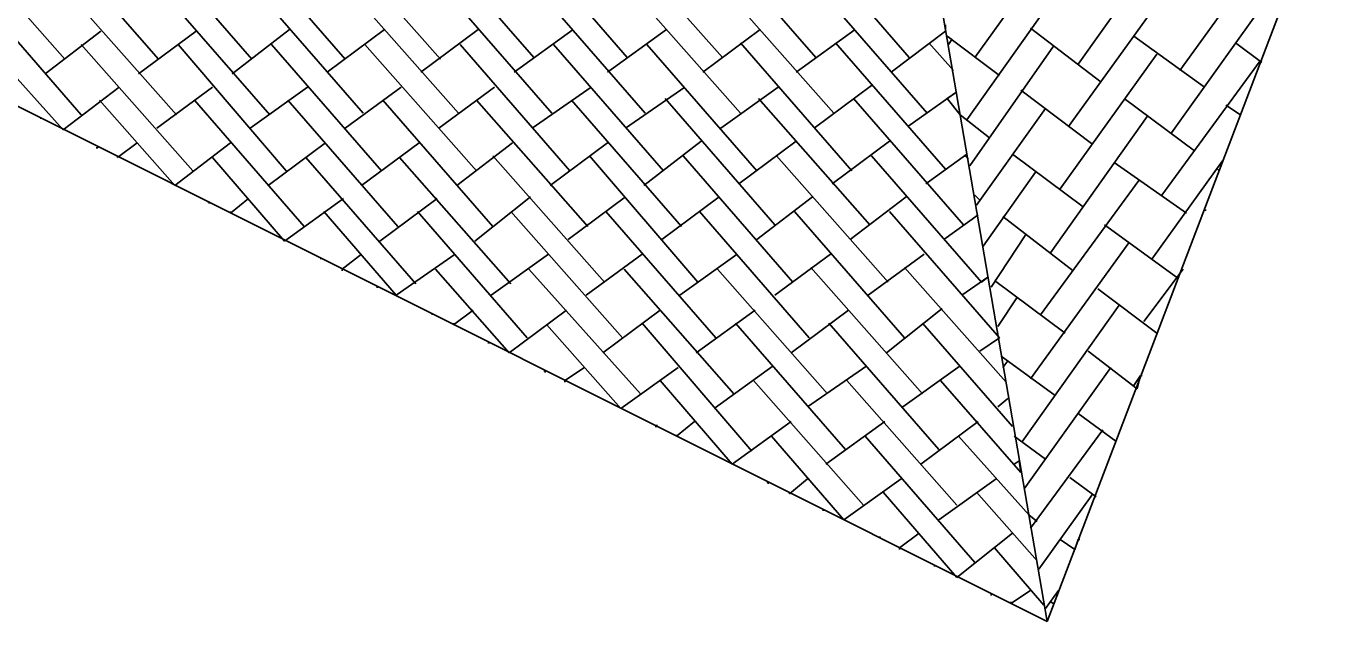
# Model space of a CAD drawing. Extents: x 636183 to 639890, y 299162 to 300538.
# Drawn here: x 636317.8 to 636345.92, y 299168.96 to 299181.66 of the extents above; entities that cross this region are included whole.
import ezdxf

# ---------------------------------------------------------------- set-up
doc = ezdxf.new("R2010")
doc.units = 0
doc.layers.add('Default', color=7, linetype='Continuous')

msp = doc.modelspace()

# ---------------------------------------------------------------- linework, layer by layer
at = {"layer": 'Default'}
for p, q in [((636339.571, 299168.96), (636334.499, 299198.516)), ((636349.959, 299196.172), (636339.571, 299168.96)), ((636309.036, 299184.245), (636339.571, 299168.96)), ((636339.571, 299168.96), (636309.036, 299184.245)), ((636338.032, 299180.992), (636340.13, 299183.93)), ((636318.619, 299180.957), (636316.241, 299183.651)), ((636320.613, 299180.957), (636318.27, 299183.651)), ((636322.607, 299180.957), (636320.263, 299183.651)), ((636324.6, 299180.957), (636322.257, 299183.651)), ((636326.629, 299180.957), (636324.251, 299183.651)), ((636328.623, 299180.992), (636326.279, 299183.686)), ((636328.273, 299183.686), (636330.617, 299180.992)), ((636332.645, 299180.992), (636330.267, 299183.686)), ((636334.639, 299180.992), (636332.295, 299183.686)), ((636336.633, 299180.992), (636334.289, 299183.686)), ((636340.235, 299180.852), (636342.299, 299183.756)), ((636342.404, 299180.713), (636344.502, 299183.616)), ((636316.626, 299182.461), (636318.969, 299179.768)), ((636318.619, 299182.461), (636320.998, 299179.768)), ((636320.648, 299182.461), (636322.992, 299179.768)), ((636322.642, 299182.496), (636324.985, 299179.803)), ((636324.635, 299182.496), (636327.014, 299179.803)), ((636326.664, 299182.496), (636329.008, 299179.803)), ((636328.658, 299182.496), (636331.001, 299179.803)), ((636330.651, 299182.496), (636333.03, 299179.803)), ((636332.645, 299182.496), (636335.024, 299179.803)), ((636334.674, 299182.496), (636337.017, 299179.803)), ((636339.92, 299182.566), (636337.857, 299179.663)), ((636342.124, 299182.426), (636340.025, 299179.523)), ((636344.293, 299182.287), (636342.229, 299179.383)), ((636322.187, 299180.643), (636323.411, 299181.587)), ((636325.44, 299181.587), (636324.216, 299180.678)), ((636326.209, 299180.678), (636327.434, 299181.587)), ((636329.462, 299181.587), (636328.203, 299180.678)), ((636330.197, 299180.678), (636331.456, 299181.587)), ((636333.45, 299181.587), (636332.225, 299180.678)), ((636335.478, 299181.587), (636334.219, 299180.678)), ((636337.402, 299181.552), (636337.402, 299181.692)), ((636339.221, 299181.622), (636340.725, 299180.468)), ((636318.2, 299180.643), (636319.389, 299181.552)), ((636321.418, 299181.552), (636320.193, 299180.643)), ((636335.408, 299178.579), (636333.03, 299181.307)), ((636337.402, 299178.614), (636335.059, 299181.307)), ((636336.248, 299180.678), (636337.402, 299181.552)), ((636337.577, 299180.713), (636337.052, 299181.307)), ((636337.437, 299181.447), (636337.542, 299181.377)), ((636338.556, 299180.608), (636337.437, 299181.447)), ((636337.542, 299181.377), (636337.472, 299181.272)), ((636342.929, 299180.363), (636341.424, 299181.447)), ((636344.153, 299180.887), (636343.593, 299181.307)), ((636318.584, 299179.453), (636316.975, 299181.237)), ((636321.348, 299178.579), (636318.969, 299181.272)), ((636323.341, 299178.579), (636321.033, 299181.272)), ((636325.37, 299178.579), (636323.026, 299181.272)), ((636327.399, 299178.579), (636325.02, 299181.272)), ((636329.392, 299178.579), (636327.049, 299181.272)), ((636331.386, 299178.579), (636329.043, 299181.272)), ((636331.036, 299181.272), (636333.38, 299178.579)), ((636337.927, 299178.684), (636339.711, 299181.237)), ((636339.85, 299178.194), (636341.914, 299181.062)), ((636344.118, 299180.922), (636342.019, 299178.054)), ((636319.774, 299180.363), (636318.584, 299179.453)), ((636320.578, 299179.488), (636321.767, 299180.363)), ((636323.796, 299180.363), (636322.572, 299179.488)), ((636324.6, 299179.488), (636325.79, 299180.363)), ((636327.783, 299180.363), (636326.594, 299179.488)), ((636328.588, 299179.488), (636329.847, 299180.363)), ((636331.841, 299180.363), (636330.581, 299179.488)), ((636332.61, 299179.488), (636333.834, 299180.363)), ((636334.604, 299179.488), (636335.828, 299180.398)), ((636336.598, 299179.523), (636337.647, 299180.258)), ((636337.647, 299180.258), (636337.437, 299180.118)), ((636340.55, 299179.139), (636339.011, 299180.293)), ((636319.354, 299180.083), (636320.963, 299178.264)), ((636321.382, 299180.083), (636323.726, 299177.39)), ((636323.376, 299180.083), (636325.72, 299177.39)), ((636325.405, 299180.083), (636327.748, 299177.39)), ((636329.777, 299177.39), (636327.399, 299180.083)), ((636329.427, 299180.083), (636331.771, 299177.39)), ((636331.421, 299180.118), (636333.764, 299177.425)), ((636333.415, 299180.118), (636335.793, 299177.425)), ((636335.443, 299180.118), (636337.787, 299177.425)), ((636337.437, 299180.118), (636337.717, 299179.768)), ((636339.536, 299179.908), (636338.067, 299177.844)), ((636341.215, 299180.118), (636342.719, 299178.999)), ((636343.383, 299179.978), (636343.698, 299179.768)), ((636318.13, 299179.698), (636318.095, 299179.698)), ((636318.13, 299179.698), (636318.13, 299179.698)), ((636338.346, 299179.278), (636337.717, 299179.768)), ((636341.704, 299179.733), (636339.641, 299176.83)), ((636319.284, 299179.069), (636319.319, 299179.069)), ((636319.319, 299179.069), (636319.284, 299179.069)), ((636319.319, 299179.069), (636319.319, 299179.104)), ((636319.739, 299178.859), (636320.158, 299179.174)), ((636322.152, 299179.174), (636320.963, 299178.264)), ((636322.957, 299178.264), (636324.181, 299179.174)), ((636326.174, 299179.174), (636324.95, 299178.264)), ((636326.979, 299178.264), (636328.168, 299179.174)), ((636330.197, 299179.174), (636328.973, 299178.264)), ((636330.966, 299178.264), (636332.19, 299179.208)), ((636332.995, 299178.299), (636334.219, 299179.208)), ((636336.213, 299179.208), (636334.989, 299178.299)), ((636319.739, 299178.859), (636319.739, 299178.894)), ((636323.306, 299177.075), (636321.767, 299178.859)), ((636326.104, 299176.165), (636323.761, 299178.859)), ((636328.133, 299176.165), (636325.755, 299178.859)), ((636327.748, 299178.894), (636330.127, 299176.201)), ((636332.121, 299176.201), (636329.812, 299178.894)), ((636334.149, 299176.201), (636331.806, 299178.894)), ((636333.799, 299178.894), (636336.178, 299176.201)), ((636338.172, 299176.201), (636335.828, 299178.894)), ((636336.982, 299178.299), (636337.857, 299178.929)), ((636337.857, 299178.929), (636337.822, 299178.894)), ((636337.822, 299178.894), (636337.892, 299178.824)), ((636338.836, 299178.929), (636340.34, 299177.809)), ((636342.544, 299177.67), (636341.005, 299178.754)), ((636341.809, 299176.69), (636343.313, 299178.789)), ((636338.207, 299176.97), (636339.326, 299178.544)), ((636343.208, 299178.614), (636343.243, 299178.579)), ((636341.529, 299178.369), (636339.431, 299175.501)), ((636321.697, 299177.914), (636321.662, 299177.914)), ((636321.697, 299177.879), (636321.697, 299177.914)), ((636322.152, 299177.67), (636322.537, 299177.984)), ((636324.565, 299177.984), (636323.306, 299177.075)), ((636325.335, 299177.075), (636326.559, 299177.984)), ((636328.553, 299178.019), (636327.364, 299177.075)), ((636329.357, 299177.11), (636330.581, 299178.019)), ((636332.575, 299178.019), (636331.351, 299177.11)), ((636333.38, 299177.11), (636334.569, 299178.019)), ((636335.373, 299177.11), (636336.563, 299178.019)), ((636338.137, 299177.949), (636338.032, 299178.054)), ((636322.152, 299177.705), (636322.152, 299177.67)), ((636324.146, 299177.705), (636325.685, 299175.921)), ((636326.139, 299177.705), (636328.483, 299175.011)), ((636330.512, 299175.011), (636328.133, 299177.705)), ((636330.162, 299177.705), (636332.505, 299175.011)), ((636334.499, 299175.011), (636332.156, 299177.705)), ((636334.184, 299177.705), (636336.528, 299175.011)), ((636336.213, 299177.705), (636338.556, 299175.011)), ((636338.102, 299177.635), (636337.367, 299177.11)), ((636342.963, 299177.739), (636342.929, 299177.739)), ((636340.13, 299176.445), (636338.626, 299177.6)), ((636340.795, 299177.425), (636342.334, 299176.305)), ((636339.116, 299177.215), (636338.381, 299176.095)), ((636324.531, 299176.48), (636324.95, 299176.795)), ((636326.944, 299176.795), (636325.685, 299175.921)), ((636327.713, 299175.921), (636328.938, 299176.795)), ((636330.931, 299176.795), (636329.742, 299175.921)), ((636331.736, 299175.921), (636332.96, 299176.795)), ((636334.954, 299176.795), (636333.764, 299175.921)), ((636336.947, 299176.795), (636335.758, 299175.921)), ((636339.221, 299174.137), (636341.319, 299177.04)), ((636324.076, 299176.69), (636324.076, 299176.725)), ((636336.912, 299173.822), (636334.534, 299176.515)), ((636336.528, 299176.515), (636338.696, 299174.067)), ((636324.531, 299176.445), (636324.531, 299176.48)), ((636326.524, 299176.48), (636328.098, 299174.696)), ((636330.896, 299173.822), (636328.518, 299176.48)), ((636332.89, 299173.822), (636330.547, 299176.48)), ((636332.54, 299176.48), (636334.884, 299173.822)), ((636337.752, 299175.921), (636338.311, 299176.305)), ((636338.311, 299176.305), (636338.172, 299176.201)), ((636338.451, 299176.235), (636339.955, 299175.116)), ((636341.634, 299175.361), (636342.474, 299176.48)), ((636325.3, 299176.095), (636325.265, 299176.095)), ((636325.3, 299176.095), (636325.3, 299176.095)), ((636341.914, 299175.116), (636340.655, 299176.061)), ((636342.264, 299175.991), (636342.264, 299175.991)), ((636338.941, 299175.886), (636338.521, 299175.256)), ((636341.11, 299175.711), (636339.046, 299172.808)), ((636326.454, 299175.501), (636326.454, 299175.536)), ((636326.909, 299175.291), (636327.329, 299175.606)), ((636329.322, 299175.606), (636328.098, 299174.696)), ((636330.092, 299174.696), (636331.316, 299175.606)), ((636332.086, 299174.696), (636333.345, 299175.606)), ((636335.338, 299175.606), (636334.114, 299174.696)), ((636336.143, 299174.696), (636337.332, 299175.641)), ((636326.909, 299175.291), (636326.909, 299175.326)), ((636328.903, 299175.291), (636330.477, 299173.507)), ((636330.931, 299175.326), (636333.275, 299172.598)), ((636332.925, 299175.326), (636335.268, 299172.633)), ((636337.262, 299172.633), (636334.919, 299175.326)), ((636336.912, 299175.326), (636338.836, 299173.122)), ((636327.678, 299174.906), (636327.643, 299174.906)), ((636327.678, 299174.906), (636327.678, 299174.906)), ((636338.556, 299175.011), (636338.137, 299174.731)), ((636339.746, 299173.787), (636338.591, 299174.626)), ((636340.445, 299174.731), (636341.494, 299173.927)), ((636328.868, 299174.312), (636328.833, 299174.312)), ((636328.868, 299174.277), (636328.868, 299174.312)), ((636329.287, 299174.102), (636329.707, 299174.382)), ((636331.701, 299174.382), (636330.477, 299173.507)), ((636333.73, 299174.417), (636332.47, 299173.507)), ((636334.464, 299173.542), (636335.723, 299174.417)), ((636337.717, 299174.417), (636336.493, 299173.542)), ((636338.731, 299174.522), (636338.626, 299174.382)), ((636339.081, 299171.793), (636340.935, 299174.382)), ((636329.287, 299174.102), (636329.287, 299174.067)), ((636332.855, 299172.318), (636331.316, 299174.102)), ((636335.653, 299171.444), (636333.31, 299174.102)), ((636335.303, 299174.102), (636337.647, 299171.444)), ((636337.297, 299174.102), (636339.011, 299172.143)), ((636341.564, 299174.207), (636341.424, 299173.997)), ((636341.494, 299173.927), (636341.564, 299174.207)), ((636341.564, 299174.207), (636341.599, 299174.207)), ((636338.731, 299173.717), (636338.521, 299173.542)), ((636341.04, 299172.808), (636340.235, 299173.402)), ((636331.211, 299173.122), (636331.246, 299173.122)), ((636331.246, 299173.122), (636331.211, 299173.122)), ((636331.246, 299173.122), (636331.246, 299173.157)), ((636332.051, 299173.227), (636331.666, 299172.913)), ((636334.114, 299173.227), (636332.855, 299172.318)), ((636334.849, 299172.318), (636336.108, 299173.227)), ((636338.102, 299173.227), (636336.877, 299172.318)), ((636331.666, 299172.948), (636331.666, 299172.913)), ((636335.233, 299171.129), (636333.694, 299172.913)), ((636335.688, 299172.913), (636338.032, 299170.219)), ((636339.186, 299171.234), (636337.682, 299172.913)), ((636338.871, 299172.913), (636339.536, 299172.423)), ((636340.76, 299173.052), (636339.221, 299170.954)), ((636338.976, 299172.388), (636338.871, 299172.318)), ((636339.011, 299172.143), (636338.976, 299172.388)), ((636340.9, 299172.458), (636340.9, 299172.458)), ((636334.079, 299171.688), (636334.464, 299172.003)), ((636336.458, 299172.003), (636335.233, 299171.129)), ((636338.486, 299172.003), (636337.262, 299171.129)), ((636340.06, 299172.038), (636340.62, 299171.619)), ((636333.625, 299171.933), (636333.59, 299171.933)), ((636333.625, 299171.898), (636333.625, 299171.933)), ((636334.079, 299171.723), (636334.079, 299171.688)), ((636337.647, 299169.905), (636336.073, 299171.723)), ((636338.067, 299171.723), (636339.361, 299170.254)), ((636339.396, 299170.079), (636340.55, 299171.688)), ((636334.814, 299171.339), (636334.779, 299171.339)), ((636334.814, 299171.339), (636334.814, 299171.339)), ((636339.361, 299171.094), (636339.186, 299171.234)), ((636336.003, 299170.744), (636336.003, 299170.779)), ((636336.842, 299170.849), (636336.423, 299170.534)), ((636338.836, 299170.849), (636337.647, 299169.905)), ((636340.165, 299170.499), (636339.85, 299170.709)), ((636340.235, 299170.709), (636340.165, 299170.499)), ((636340.27, 299170.709), (636340.235, 299170.709)), ((636336.423, 299170.534), (636336.423, 299170.499)), ((636339.501, 299169.31), (636338.451, 299170.534)), ((636337.192, 299170.149), (636337.157, 299170.149)), ((636337.192, 299170.149), (636337.192, 299170.149)), ((636338.381, 299169.52), (636338.381, 299169.555)), ((636339.221, 299169.625), (636338.801, 299169.345)), ((636339.816, 299169.625), (636339.536, 299169.24)), ((636338.801, 299169.345), (636338.801, 299169.38)), ((636339.641, 299169.38), (636339.711, 299169.345))]:
    msp.add_line(p, q, dxfattribs=at)

doc.saveas('drawing.dxf')
